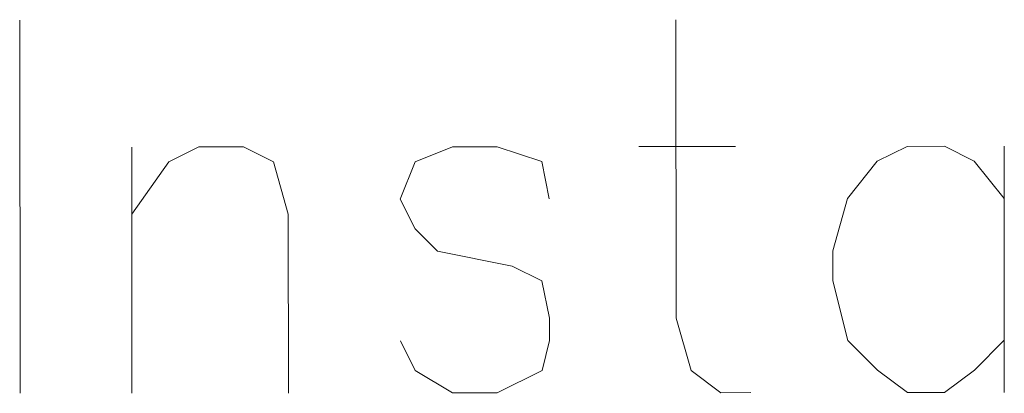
# Model space of a CAD drawing. Header units: inches. Extents: x -5850 to 5646, y 8947 to 13007.
# Tile 520 of 548: x 1027 to 1083, y 11471 to 11492. Entities that reach past the tile are written whole.
import ezdxf

# ---------------------------------------------------------------- set-up
doc = ezdxf.new("R2010")
doc.units = ezdxf.units.IN
doc.header["$MEASUREMENT"] = 0
doc.layers.add('at_Entity', color=7, linetype='Continuous')

msp = doc.modelspace()

# ---------------------------------------------------------------- linework, layer by layer
at = {"layer": 'at_Entity', "color": 7, "lineweight": 20}
for p, q in [((1027.318, 11470.864), (1027.299, 11491.981)), ((1064.471, 11492.015), (1064.486, 11475.118)), ((1033.658, 11470.869), (1033.646, 11484.805)), ((1035.754, 11483.965), (1037.443, 11484.808)), ((1037.443, 11484.808), (1039.98, 11484.81)), ((1039.98, 11484.81), (1041.671, 11483.97)), ((1051.808, 11484.821), (1049.695, 11483.977)), ((1054.34, 11484.823), (1051.808, 11484.821)), ((1056.878, 11483.983), (1054.34, 11484.823)), ((1062.364, 11484.83), (1067.857, 11484.835)), ((1077.571, 11484.844), (1075.882, 11484)), ((1079.685, 11484.846), (1077.571, 11484.844)), ((1081.375, 11484.005), (1079.685, 11484.846)), ((1083.064, 11484.849), (1083.076, 11470.913)), ((1033.649, 11481.002), (1035.754, 11483.965)), ((1041.671, 11483.97), (1042.516, 11481.01)), ((1049.695, 11483.977), (1048.855, 11481.863)), ((1057.298, 11481.87), (1056.878, 11483.983)), ((1075.882, 11484), (1074.2, 11481.885)), ((1083.066, 11481.893), (1081.375, 11484.005)), ((1048.855, 11481.863), (1049.699, 11480.174)), ((1074.2, 11481.885), (1073.355, 11478.929)), ((1042.516, 11481.01), (1042.525, 11470.877)), ((1049.699, 11480.174), (1050.966, 11478.909)), ((1050.966, 11478.909), (1055.193, 11478.065)), ((1073.355, 11478.929), (1073.356, 11477.24)), ((1055.193, 11478.065), (1056.884, 11477.225)), ((1056.884, 11477.225), (1057.304, 11475.112)), ((1073.356, 11477.24), (1074.207, 11473.861)), ((1057.304, 11475.112), (1057.305, 11473.846)), ((1064.486, 11475.118), (1065.337, 11472.163)), ((1049.706, 11472.149), (1048.862, 11473.838)), ((1057.305, 11473.846), (1056.888, 11472.156)), ((1074.207, 11473.861), (1075.893, 11472.173)), ((1081.385, 11472.178), (1083.074, 11473.869)), ((1051.82, 11470.885), (1049.706, 11472.149)), ((1056.888, 11472.156), (1054.352, 11470.888)), ((1065.337, 11472.163), (1067.027, 11470.899)), ((1075.893, 11472.173), (1077.583, 11470.908)), ((1079.697, 11470.91), (1081.385, 11472.178)), ((1054.352, 11470.888), (1051.82, 11470.885)), ((1067.027, 11470.899), (1068.717, 11470.901)), ((1077.583, 11470.908), (1079.697, 11470.91))]:
    msp.add_line(p, q, dxfattribs=at)

doc.saveas('drawing.dxf')
